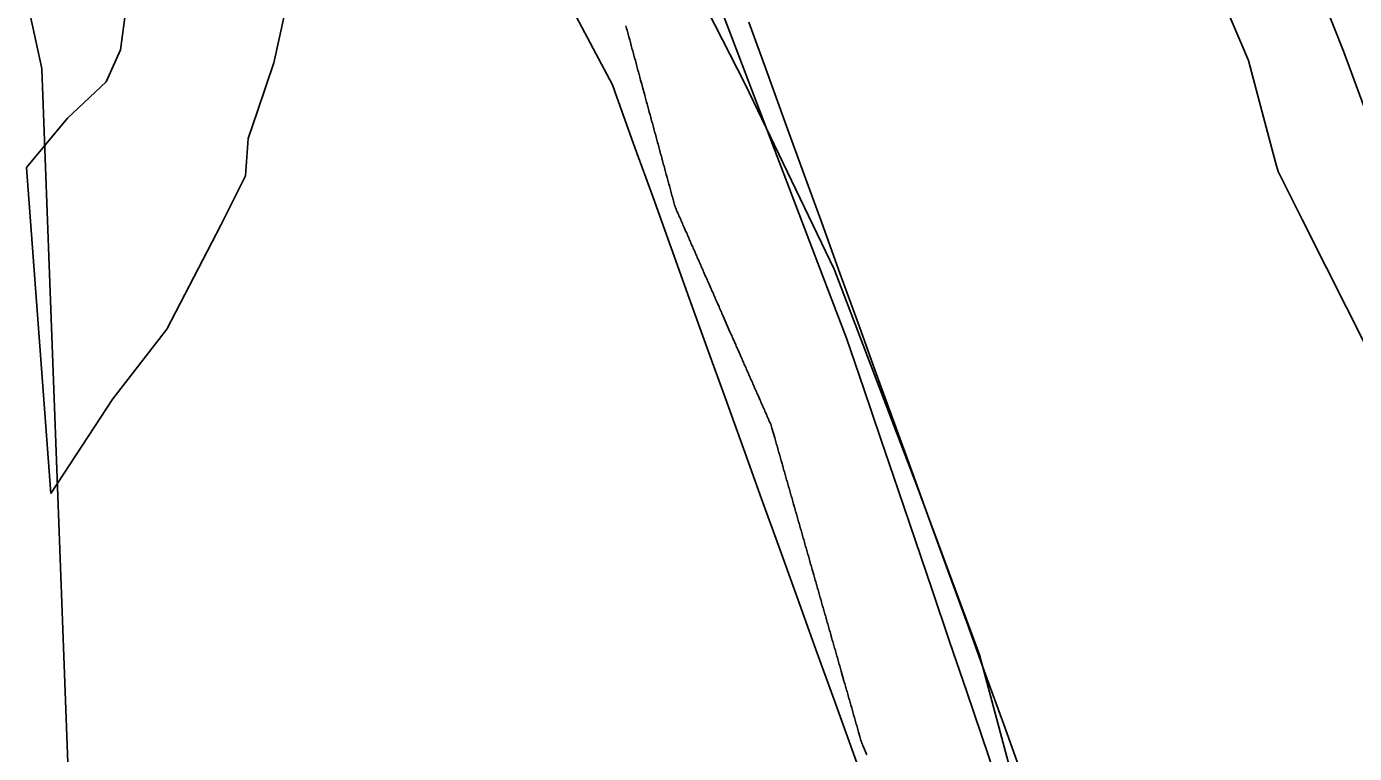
# Model space of a CAD drawing. Extents: x 2132221 to 2141942, y 535736 to 547298.
# Drawn here: x 2136676 to 2137049.2, y 541447.9 to 541652.2 of the extents above; entities that cross this region are included whole.
import ezdxf

# ---------------------------------------------------------------- set-up
doc = ezdxf.new("R2010")
doc.units = 0
for name, color, linetype in [('RD_EX_Driveway', 7, 'Continuous'), ('RD_EX_Fence_Other', 7, 'Continuous'), ('RD_EX_H2O', 7, 'Continuous'), ('RD_EX_Road', 7, 'Continuous'), ('RD_EX_VEG', 7, 'Continuous'), ('RD_HC_Cl', 7, 'Continuous'), ('TOPO_E_TLIML-Line', 7, 'Continuous')]:
    doc.layers.add(name, color=color, linetype=linetype)

msp = doc.modelspace()

# ---------------------------------------------------------------- linework, layer by layer
at = {"layer": 'RD_EX_Driveway'}
for points in [[(2136863.68, 541676.64), (2136874.36, 541648.64), (2136879.71, 541634.64), (2136890.39, 541606.64), (2136901.08, 541578.63), (2136906.42, 541564.63), (2136911.28, 541550.44), (2136916.1, 541536.24), (2136920.92, 541522.04), (2136930.55, 541493.63), (2136935.37, 541479.43), (2136940.19, 541465.22), (2136954.64, 541422.61)], [(2136912.1, 541447.58), (2136911.94, 541447.94), (2136911.64, 541448.67), (2136911.49, 541449.03), (2136911.18, 541449.76), (2136911.03, 541450.12), (2136910.87, 541450.48), (2136910.72, 541450.85), (2136910.58, 541451.21), (2136910.47, 541451.59), (2136910.36, 541451.97), (2136910.14, 541452.74), (2136909.82, 541453.88), (2136909.71, 541454.26), (2136909.38, 541455.41), (2136909.27, 541455.79), (2136909.16, 541456.17), (2136909.05, 541456.55), (2136908.95, 541456.93), (2136908.84, 541457.31), (2136908.73, 541457.69), (2136908.62, 541458.08), (2136908.51, 541458.46), (2136908.4, 541458.84), (2136908.29, 541459.22), (2136908.18, 541459.6), (2136907.97, 541460.36), (2136907.86, 541460.75), (2136907.64, 541461.51), (2136907.42, 541462.27), (2136907.32, 541462.65), (2136907.21, 541463.03), (2136907.1, 541463.42), (2136906.99, 541463.8), (2136906.88, 541464.18), (2136906.77, 541464.56), (2136906.55, 541465.32), (2136906.45, 541465.7), (2136906.34, 541466.08), (2136906.12, 541466.85), (2136905.9, 541467.61), (2136905.79, 541467.99), (2136905.68, 541468.37), (2136904.92, 541471.04), (2136904.81, 541471.42), (2136904.71, 541471.81), (2136904.6, 541472.19), (2136904.49, 541472.57), (2136904.38, 541472.95), (2136904.27, 541473.33), (2136904.16, 541473.71), (2136904.05, 541474.09), (2136903.94, 541474.47), (2136903.84, 541474.86), (2136903.73, 541475.24), (2136903.62, 541475.62), (2136903.51, 541476), (2136903.4, 541476.38), (2136903.29, 541476.76), (2136903.18, 541477.14), (2136903.08, 541477.53), (2136902.97, 541477.91), (2136902.86, 541478.29), (2136902.75, 541478.67), (2136902.64, 541479.05), (2136902.53, 541479.43), (2136902.42, 541479.81), (2136902.31, 541480.19), (2136901.99, 541481.34), (2136901.88, 541481.72), (2136901.77, 541482.1), (2136901.66, 541482.48), (2136901.55, 541482.86), (2136901.44, 541483.25), (2136901.34, 541483.63), (2136901.23, 541484.01), (2136901.12, 541484.39), (2136901.01, 541484.77), (2136900.9, 541485.15), (2136900.68, 541485.92), (2136900.47, 541486.68), (2136900.36, 541487.06), (2136899.81, 541488.97), (2136899.7, 541489.35), (2136899.49, 541490.11), (2136899.38, 541490.49), (2136899.16, 541491.25), (2136899.05, 541491.64), (2136898.94, 541492.02), (2136898.84, 541492.4), (2136898.73, 541492.78), (2136898.62, 541493.16), (2136898.51, 541493.54), (2136898.4, 541493.92), (2136898.29, 541494.31), (2136898.18, 541494.69), (2136898.07, 541495.07), (2136897.86, 541495.83), (2136897.75, 541496.21), (2136897.64, 541496.59), (2136897.53, 541496.97), (2136897.42, 541497.36), (2136897.31, 541497.74), (2136897.2, 541498.12), (2136896.77, 541499.64), (2136896.66, 541500.03), (2136896.55, 541500.41), (2136896.44, 541500.79), (2136896.33, 541501.17), (2136896.23, 541501.55), (2136896.12, 541501.93), (2136896.01, 541502.31), (2136895.68, 541503.46), (2136895.57, 541503.84), (2136895.46, 541504.22), (2136895.36, 541504.6), (2136895.14, 541505.36), (2136895.03, 541505.75), (2136894.92, 541506.13), (2136894.81, 541506.51), (2136894.7, 541506.89), (2136894.6, 541507.27), (2136894.49, 541507.65), (2136894.38, 541508.03), (2136894.27, 541508.42), (2136894.16, 541508.8), (2136894.05, 541509.18), (2136893.94, 541509.56), (2136893.83, 541509.94), (2136893.73, 541510.32), (2136893.62, 541510.7), (2136893.51, 541511.08), (2136893.4, 541511.47), (2136893.29, 541511.85), (2136893.07, 541512.61), (2136892.96, 541512.99), (2136892.86, 541513.37), (2136892.75, 541513.75), (2136892.64, 541514.14), (2136892.42, 541514.9), (2136892.31, 541515.28), (2136892.2, 541515.66), (2136892.09, 541516.04), (2136891.99, 541516.42), (2136891.77, 541517.19), (2136891.55, 541517.95), (2136891.33, 541518.71), (2136891.22, 541519.09), (2136891.12, 541519.47), (2136891.01, 541519.86), (2136890.9, 541520.24), (2136890.79, 541520.62), (2136890.68, 541521), (2136890.57, 541521.38), (2136890.46, 541521.76), (2136890.36, 541522.14), (2136890.25, 541522.53), (2136890.14, 541522.91), (2136890.03, 541523.29), (2136889.92, 541523.67), (2136889.81, 541524.05), (2136889.7, 541524.43), (2136889.59, 541524.81), (2136889.49, 541525.19), (2136889.38, 541525.58), (2136889.27, 541525.96), (2136889.16, 541526.34), (2136889.05, 541526.72), (2136888.94, 541527.1), (2136888.83, 541527.48), (2136888.72, 541527.86), (2136888.62, 541528.25), (2136888.4, 541529.01), (2136888.29, 541529.39), (2136888.07, 541530.15), (2136887.96, 541530.53), (2136887.75, 541531.3), (2136887.64, 541531.68), (2136887.53, 541532.06), (2136887.42, 541532.44), (2136887.2, 541533.2), (2136887.09, 541533.58), (2136886.98, 541533.97), (2136886.88, 541534.35), (2136886.77, 541534.73), (2136886.66, 541535.11), (2136886.55, 541535.49), (2136886.44, 541535.87), (2136886.33, 541536.25), (2136886.22, 541536.64), (2136885.46, 541539.31), (2136885.35, 541539.69), (2136885.25, 541540.07), (2136885.1, 541540.44), (2136884.94, 541540.81), (2136884.78, 541541.17), (2136884.62, 541541.54), (2136884.46, 541541.91), (2136884.3, 541542.27), (2136884.14, 541542.64), (2136883.98, 541543), (2136883.82, 541543.37), (2136883.49, 541544.1), (2136883.33, 541544.47), (2136883.17, 541544.84), (2136883.01, 541545.2), (2136882.85, 541545.57), (2136882.69, 541545.94), (2136882.37, 541546.67), (2136882.2, 541547.04), (2136882.04, 541547.4), (2136881.56, 541548.5), (2136881.4, 541548.87), (2136881.24, 541549.23), (2136881.08, 541549.6), (2136880.91, 541549.97), (2136880.75, 541550.33), (2136880.59, 541550.7), (2136880.43, 541551.07), (2136880.27, 541551.43), (2136880.11, 541551.8), (2136879.95, 541552.16), (2136879.79, 541552.53), (2136879.63, 541552.9), (2136879.46, 541553.26), (2136879.3, 541553.63), (2136879.14, 541554), (2136878.98, 541554.36), (2136878.82, 541554.73), (2136878.66, 541555.1), (2136878.5, 541555.46), (2136878.34, 541555.83), (2136878.18, 541556.2), (2136878.01, 541556.56), (2136877.85, 541556.93), (2136877.69, 541557.29), (2136877.53, 541557.66), (2136877.37, 541558.03), (2136877.21, 541558.39), (2136877.05, 541558.76), (2136876.89, 541559.13), (2136876.72, 541559.49), (2136876.4, 541560.23), (2136876.24, 541560.59), (2136875.92, 541561.32), (2136875.76, 541561.69), (2136875.44, 541562.42), (2136875.27, 541562.79), (2136874.47, 541564.62), (2136874.31, 541564.99), (2136874.15, 541565.36), (2136873.98, 541565.72), (2136873.66, 541566.45), (2136871.73, 541570.85), (2136871.57, 541571.22), (2136871.41, 541571.58), (2136871.25, 541571.95), (2136871.08, 541572.32), (2136870.92, 541572.68), (2136870.76, 541573.05), (2136870.6, 541573.42), (2136870.12, 541574.52), (2136869.96, 541574.88), (2136869.63, 541575.61), (2136869.47, 541575.98), (2136869.15, 541576.71), (2136868.99, 541577.08), (2136868.67, 541577.81), (2136868.51, 541578.18), (2136868.34, 541578.55), (2136868.18, 541578.91), (2136867.86, 541579.65), (2136867.7, 541580.01), (2136867.38, 541580.74), (2136867.22, 541581.11), (2136867.06, 541581.48), (2136866.89, 541581.84), (2136866.73, 541582.21), (2136866.41, 541582.94), (2136866.25, 541583.31), (2136866.09, 541583.68), (2136865.93, 541584.04), (2136865.77, 541584.41), (2136865.6, 541584.77), (2136865.44, 541585.14), (2136865.28, 541585.51), (2136865.12, 541585.87), (2136864.96, 541586.24), (2136864.8, 541586.61), (2136864.64, 541586.97), (2136864.48, 541587.34), (2136864.32, 541587.71), (2136864.15, 541588.07), (2136863.99, 541588.44), (2136863.83, 541588.81), (2136863.67, 541589.17), (2136863.51, 541589.54), (2136863.35, 541589.9), (2136863.19, 541590.27), (2136863.03, 541590.64), (2136862.86, 541591), (2136862.7, 541591.37), (2136862.54, 541591.74), (2136862.38, 541592.1), (2136862.22, 541592.47), (2136862.06, 541592.84), (2136861.9, 541593.2), (2136861.74, 541593.57), (2136861.58, 541593.93), (2136861.41, 541594.3), (2136861.25, 541594.67), (2136861.09, 541595.03), (2136860.77, 541595.77), (2136860.61, 541596.13), (2136860.45, 541596.5), (2136860.29, 541596.87), (2136860.13, 541597.23), (2136859.96, 541597.6), (2136859.8, 541597.97), (2136859.64, 541598.33), (2136859.48, 541598.7), (2136859.32, 541599.06), (2136859.16, 541599.43), (2136859, 541599.8), (2136858.84, 541600.16), (2136858.67, 541600.53), (2136858.51, 541600.9), (2136858.35, 541601.26), (2136858.21, 541601.64), (2136858.1, 541602.03), (2136858, 541602.42), (2136857.89, 541602.81), (2136857.78, 541603.2), (2136857.68, 541603.59), (2136857.57, 541603.98), (2136857.46, 541604.37), (2136857.36, 541604.76), (2136857.25, 541605.15), (2136857.15, 541605.54), (2136857.04, 541605.93), (2136856.93, 541606.32), (2136856.83, 541606.71), (2136856.72, 541607.1), (2136856.62, 541607.5), (2136856.51, 541607.89), (2136856.4, 541608.28), (2136856.3, 541608.67), (2136856.19, 541609.06), (2136856.08, 541609.45), (2136855.98, 541609.84), (2136855.77, 541610.62), (2136855.66, 541611.01), (2136855.45, 541611.79), (2136855.34, 541612.18), (2136855.23, 541612.57), (2136855.13, 541612.96), (2136855.02, 541613.35), (2136854.92, 541613.74), (2136854.81, 541614.14), (2136854.7, 541614.53), (2136854.49, 541615.31), (2136854.39, 541615.7), (2136854.28, 541616.09), (2136854.17, 541616.48), (2136854.07, 541616.87), (2136853.96, 541617.26), (2136853.85, 541617.65), (2136853.75, 541618.04), (2136853.64, 541618.43), (2136853.54, 541618.82), (2136853.43, 541619.21), (2136853.32, 541619.6), (2136853.22, 541619.99), (2136853.11, 541620.38), (2136853, 541620.77), (2136852.9, 541621.17), (2136852.79, 541621.56), (2136852.69, 541621.95), (2136852.58, 541622.34), (2136852.47, 541622.73), (2136852.37, 541623.12), (2136852.26, 541623.51), (2136852.16, 541623.9), (2136852.05, 541624.29), (2136851.94, 541624.68), (2136851.84, 541625.07), (2136851.73, 541625.46), (2136851.62, 541625.85), (2136851.52, 541626.24), (2136851.41, 541626.63), (2136851.31, 541627.02), (2136851.2, 541627.41), (2136850.99, 541628.2), (2136850.88, 541628.59), (2136850.78, 541628.98), (2136850.67, 541629.37), (2136850.56, 541629.76), (2136850.46, 541630.15), (2136850.35, 541630.54), (2136850.24, 541630.93), (2136850.14, 541631.32), (2136850.03, 541631.71), (2136849.93, 541632.1), (2136849.82, 541632.49), (2136849.71, 541632.88), (2136849.61, 541633.27), (2136849.18, 541634.84), (2136848.97, 541635.62), (2136848.86, 541636.01), (2136848.55, 541637.18), (2136848.44, 541637.57), (2136848.33, 541637.96), (2136848.23, 541638.35), (2136848.12, 541638.74), (2136848.01, 541639.13), (2136847.91, 541639.52), (2136847.8, 541639.91), (2136847.7, 541640.3), (2136847.59, 541640.69), (2136847.38, 541641.48), (2136847.27, 541641.87), (2136847.16, 541642.26), (2136847.06, 541642.65), (2136846.85, 541643.43), (2136846.74, 541643.82), (2136846.63, 541644.21), (2136846.53, 541644.6), (2136846.42, 541644.99), (2136846.32, 541645.38), (2136846.21, 541645.77), (2136846.1, 541646.16), (2136846, 541646.55), (2136845.89, 541646.94), (2136845.78, 541647.33), (2136845.47, 541648.51), (2136845.25, 541649.29), (2136845.04, 541650.07), (2136844.94, 541650.46), (2136844.83, 541650.85), (2136844.72, 541651.24), (2136844.62, 541651.63), (2136844.51, 541652.02), (2136844.4, 541652.41)]]:
    msp.add_lwpolyline(points, dxfattribs=at)
at = {"layer": 'RD_EX_Fence_Other'}
msp.add_lwpolyline([(2136863.14, 541665.11), (2136877.84, 541636.25), (2136902.9, 541584.06), (2136926.35, 541522.69), (2136943.76, 541475.63), (2136957.35, 541424.97), (2136968.91, 541377.35), (2136985.27, 541305.22), (2136990.99, 541249.71)], dxfattribs=at)
at = {"layer": 'RD_EX_H2O'}
msp.add_line((2136682.75, 541521.03), (2136675.97, 541612.6), dxfattribs=at)
msp.add_lwpolyline([(2136675.97, 541612.6), (2136687.43, 541626.44), (2136698.38, 541636.7), (2136702.36, 541645.64), (2136705.15, 541666.79), (2136705.22, 541677.19), (2136705.28, 541686.2), (2136711.22, 541694.93), (2136716.53, 541697.79), (2136729.58, 541694.65), (2136740.88, 541688.36), (2136749.05, 541681.38), (2136752.05, 541674.4), (2136749.88, 541662.04), (2136745.45, 541642.02), (2136740.85, 541628.41), (2136738.25, 541620.74), (2136737.46, 541610.23), (2136730.54, 541596.45), (2136715.42, 541567.18), (2136700.25, 541547.62), (2136682.75, 541521.03)], dxfattribs=at)
at = {"layer": 'RD_EX_Road'}
msp.add_lwpolyline([(2137026.6, 541693.64), (2137035.81, 541671.39), (2137046.1, 541645.29), (2137056.39, 541617.43), (2137063.26, 541598.52), (2137070.48, 541577.29), (2137078.29, 541552.17), (2137086.91, 541521.66), (2137093.46, 541497.68), (2137100.65, 541468.48), (2137106.62, 541441.3), (2137111.28, 541418.69), (2137116.26, 541390.82), (2137119.99, 541367.72), (2137123.2, 541346.58), (2137125.73, 541329.98), (2137128.98, 541305.14), (2137131.05, 541279.98), (2137135.49, 541218.79)], dxfattribs=at)
at = {"layer": 'RD_EX_VEG'}
for points in [[(2136919.21, 541768.61), (2136933.02, 541774.46), (2136935.83, 541775.65), (2136946.86, 541765.48), (2136953.54, 541759.32), (2136962.56, 541747.33), (2136971.58, 541735.35), (2136973.73, 541732.49), (2136982.75, 541720.5), (2136990.7, 541709.95), (2136996.59, 541696.15), (2137002.48, 541682.36), (2137008.37, 541668.56), (2137014.26, 541654.77), (2137019.41, 541642.7), (2137023.25, 541628.2), (2137027.09, 541613.7), (2137027.69, 541611.44), (2137034.43, 541598.04), (2137041.17, 541584.64), (2137046.92, 541573.23), (2137053.66, 541559.83)], [(2136913.1, 541434.83), (2136908.01, 541448.94), (2136902.92, 541463.05), (2136897.83, 541477.16), (2136892.74, 541491.27), (2136887.65, 541505.38), (2136882.56, 541519.49), (2136877.47, 541533.6), (2136872.38, 541547.71), (2136867.29, 541561.82), (2136862.2, 541575.93), (2136857.11, 541590.04), (2136852.03, 541604.15), (2136846.94, 541618.26), (2136841.85, 541632.37), (2136840.6, 541635.83), (2136833.6, 541649.09), (2136826.6, 541662.36)], [(2136878.97, 541653.43), (2136884.08, 541639.33), (2136889.2, 541625.23), (2136894.32, 541611.13), (2136899.43, 541597.03), (2136904.55, 541582.93), (2136909.67, 541568.83), (2136914.79, 541554.73), (2136919.9, 541540.63), (2136925.02, 541526.53), (2136930.14, 541512.43), (2136935.26, 541498.33), (2136940.37, 541484.23), (2136945.49, 541470.13), (2136950.61, 541456.03), (2136955.72, 541441.93)]]:
    msp.add_lwpolyline(points, dxfattribs=at)
at = {"layer": 'RD_HC_Cl'}
for centre, radius, start, end in [((2135716.74, 541144.04), 1431.84, 1.67918, 36.06251), ((2135784.3, 541107.9), 1400.95, 1.32972, 36.48455)]:
    msp.add_arc(centre, radius, start, end, dxfattribs=at)
at = {"layer": 'TOPO_E_TLIML-Line'}
msp.add_lwpolyline([(2136677.03, 541655.03), (2136680.26, 541640.39), (2136680.3, 541640.2), (2136680.86, 541625.21), (2136681.42, 541610.22), (2136681.98, 541595.23), (2136682.54, 541580.24), (2136683.1, 541565.25), (2136683.66, 541550.26), (2136684.23, 541535.27), (2136684.79, 541520.28), (2136685.35, 541505.3), (2136685.91, 541490.31), (2136686.47, 541475.32), (2136687.03, 541460.33), (2136687.59, 541445.34)], dxfattribs=at)

doc.saveas('drawing.dxf')
